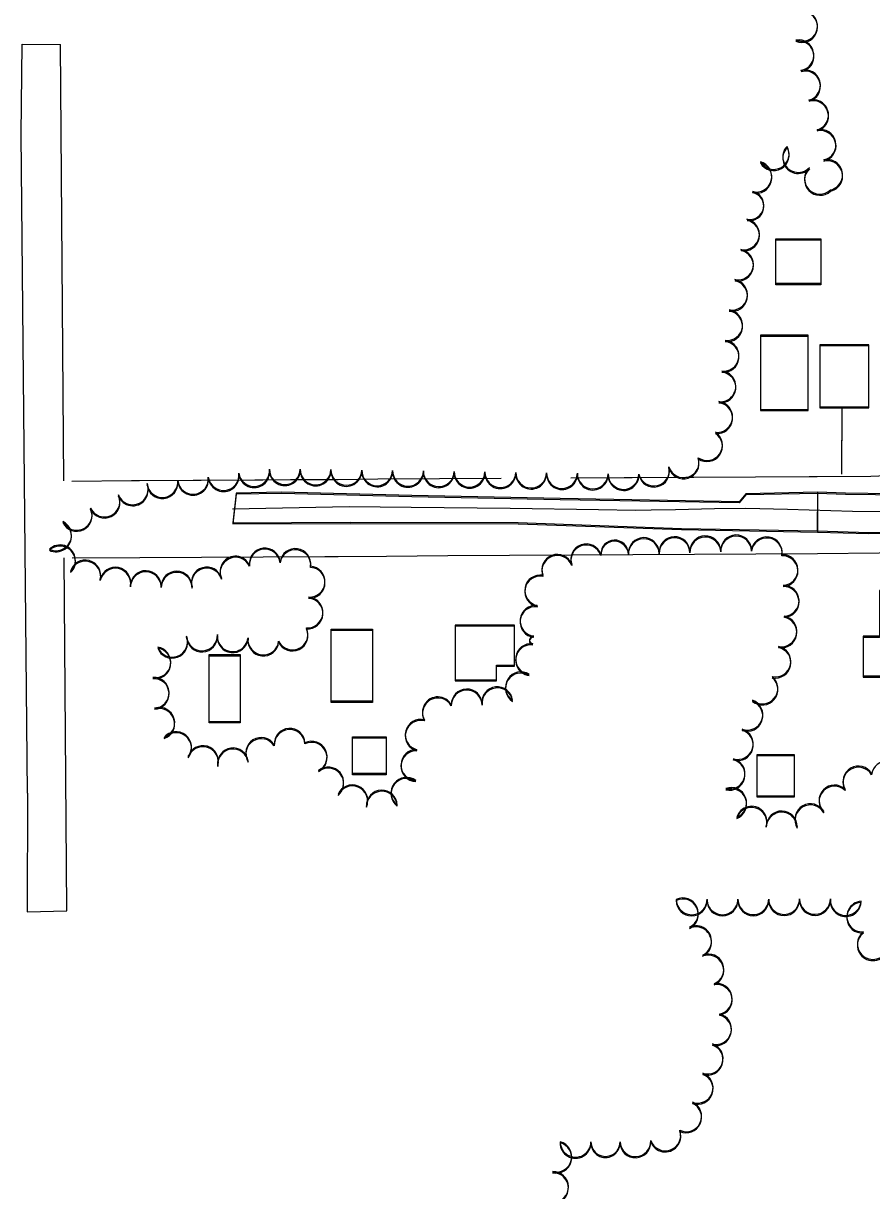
# Model space of a CAD drawing. Extents: x -25029 to 2274964, y -81170 to 687028.
# Drawn here: x 3866 to 4417, y -66702 to -65944 of the extents above; entities that cross this region are included whole.
import ezdxf

# ---------------------------------------------------------------- set-up
doc = ezdxf.new("R2010")
doc.units = 0
for name, color, linetype in [('81911BEA - RW_X_Fee_RW', 7, 'Continuous'), ('BLDG', 7, 'Continuous'), ('GE_X_CL_2000', 7, 'Continuous'), ('ROAD', 7, 'Continuous'), ('TREES', 7, 'Continuous'), ('WALL', 7, 'Continuous')]:
    doc.layers.add(name, color=color, linetype=linetype)

msp = doc.modelspace()

# ---------------------------------------------------------------- linework, layer by layer
at = {"layer": '81911BEA - RW_X_Fee_RW'}
for p, q in [((3865.43, -65957.84), (3890.43, -65958.05)), ((3897.65, -66241.64), (3936.49, -66241.39)), ((3868.94, -66444.33), (3868.77, -66521.43)), ((3868.77, -66521.43), (3894.54, -66520.79))]:
    msp.add_line(p, q, dxfattribs=at)
for points in [[(3868.94, -66444.33), (3867.04, -66241.87), (3864.93, -66016.69), (3865.43, -65957.84)], [(3892.48, -66241.59), (3892.48, -66241.59), (3890.43, -65958.05)], [(3976.5, -66241.14), (3981.67, -66241.11), (4016.5, -66240.82), (4021.67, -66240.86), (4039.68, -66240.67), (4056.5, -66240.57), (4060.8, -66240.61), (4061.67, -66240.6), (4062.81, -66240.6), (4070.62, -66240.56), (4096.5, -66240.32), (4136.5, -66240.07), (4176.5, -66239.82), (4176.5, -66239.82)], [(4221.67, -66239.62), (4256.5, -66239.32), (4261.67, -66239.37), (4296.47, -66239.15)], [(4296.47, -66239.15), (4301.67, -66239.12), (4341.67, -66238.87), (4376.5, -66238.66), (4381.67, -66238.62), (4416.5, -66238.4), (4421.67, -66238.37), (4461.67, -66238.12), (4501.67, -66237.87), (4541.67, -66237.62), (4581.67, -66237.37)], [(3936.49, -66241.39), (3941.67, -66241.36), (3976.5, -66241.14)], [(3894.54, -66520.79), (3894.53, -66519.64), (3892.81, -66291.63)], [(3897.98, -66291.63), (3941.98, -66291.36), (3981.98, -66291.11), (4021.98, -66290.86), (4061.98, -66290.61), (4070.63, -66290.56), (4101.98, -66290.36), (4141.98, -66290.11), (4181.98, -66289.86)], [(4181.98, -66289.86), (4221.98, -66289.62), (4261.98, -66289.37), (4301.98, -66289.12), (4341.98, -66288.87), (4381.99, -66288.62), (4421.99, -66288.37), (4457.98, -66288.14), (4461.98, -66288.12), (4501.99, -66287.87), (4541.99, -66287.62), (4581.99, -66287.37)]]:
    msp.add_lwpolyline(points, dxfattribs=at)
at = {"layer": 'BLDG'}
for points in [[(4384.01, -66084.32), (4384.02, -66113.4), (4354.85, -66113.4), (4354.84, -66084.32)], [(4384.05, -66085.07), (4384.05, -66114.15), (4354.88, -66114.15), (4354.88, -66085.07)], [(4375.92, -66195.2), (4375.91, -66147.02), (4344.85, -66147.02), (4344.86, -66195.2)], [(4375.94, -66195.95), (4375.94, -66147.77), (4344.88, -66147.77), (4344.88, -66195.95)], [(4415.34, -66193.45), (4415.33, -66153.1), (4383.52, -66153.1), (4383.53, -66193.45)], [(4415.36, -66194.2), (4415.36, -66153.85), (4383.55, -66153.85), (4383.55, -66194.2)], [(4422.15, -66312.72), (4422.15, -66342.49), (4411.62, -66342.5), (4411.63, -66368.24), (4436.89, -66368.23), (4436.89, -66351.98), (4448.46, -66351.98), (4448.45, -66312.72)], [(4422.16, -66313.48), (4422.16, -66343.25), (4411.63, -66343.25), (4411.63, -66368.99), (4436.89, -66368.99), (4436.89, -66352.74), (4448.46, -66352.74), (4448.46, -66313.48)], [(4092.98, -66337.76), (4092.99, -66384.7), (4066.15, -66384.71), (4066.14, -66337.77)], [(4146.6, -66370.78), (4173.39, -66370.77), (4173.39, -66361.19), (4185.17, -66361.19), (4185.16, -66335.15), (4146.59, -66335.16)], [(4146.6, -66371.5), (4173.39, -66371.5), (4173.39, -66361.92), (4185.17, -66361.92), (4185.17, -66335.88), (4146.6, -66335.88)], [(4092.99, -66338.48), (4092.99, -66385.42), (4066.15, -66385.42), (4066.15, -66338.48)], [(4006.98, -66354.37), (4006.98, -66397.97), (3986.84, -66397.97), (3986.84, -66354.37)], [(4006.98, -66355.07), (4006.98, -66398.67), (3986.84, -66398.67), (3986.84, -66355.07)], [(4101.8, -66407.69), (4101.81, -66431.65), (4079.98, -66431.66), (4079.97, -66407.7)], [(4101.8, -66408.41), (4101.8, -66432.37), (4079.97, -66432.37), (4079.97, -66408.41)], [(4366.7, -66419.16), (4366.71, -66446.22), (4342.71, -66446.22), (4342.7, -66419.16)], [(4366.7, -66419.91), (4366.7, -66446.97), (4342.7, -66446.97), (4342.7, -66419.91)]]:
    msp.add_lwpolyline(points, close=True, dxfattribs=at)
at = {"layer": 'GE_X_CL_2000'}
msp.add_lwpolyline([(4002.08, -66259.71), (4077.79, -66258.18), (4117.98, -66258.52), (4182.39, -66259.36), (4239.75, -66260.09), (4263.83, -66260.58), (4273.93, -66260.43), (4289.65, -66260.19), (4315.02, -66259.56), (4335.36, -66259.27), (4362.52, -66259.95), (4404.64, -66261.11), (4438.77, -66261.38), (4474.65, -66260.9), (4515.3, -66261), (4551.27, -66260.98), (4570.06, -66261.33), (4579.46, -66261.2), (4592.76, -66260.67), (4600.07, -66260.22), (4688.97, -66256.39)], dxfattribs=at)
at = {"layer": 'ROAD'}
for points in [[(4381.93, -66248.92), (4335.39, -66249.92), (4331, -66255.17), (4214.91, -66253.05), (4118.57, -66251.08), (4033.98, -66248.98), (4004.45, -66249.45), (4002.27, -66268.79), (4078.37, -66268.42), (4187.63, -66268.68), (4293.56, -66272.49), (4381.82, -66274.01)], [(4381.95, -66249.67), (4335.41, -66250.66), (4331.02, -66255.91), (4214.93, -66253.78), (4118.59, -66251.8), (4034, -66249.69), (4004.47, -66250.15), (4002.28, -66269.49), (4078.38, -66269.13), (4187.64, -66269.41), (4293.57, -66273.23), (4381.83, -66274.76)], [(4458.64, -66250.3), (4400.01, -66249.55), (4381.93, -66248.92), (4381.82, -66274.01), (4415.3, -66274.97), (4484.29, -66274.16)], [(4458.66, -66251.06), (4400.03, -66250.3), (4381.95, -66249.67), (4381.83, -66274.76), (4415.31, -66275.72), (4484.3, -66274.92)]]:
    msp.add_lwpolyline(points, dxfattribs=at)
at = {"layer": 'TREES'}
for centre, radius, start, end in [((4371.94, -65946.1), 10, 246.32149, 66.32149), ((4371.99, -65946.85), 10, 246.31449, 66.31449), ((4369.56, -65965.12), 10, 279.37633, 99.37633), ((4369.6, -65965.88), 10, 279.36933, 99.36933), ((4373.8, -65984.64), 10, 285.13101, 105.13101), ((4373.84, -65985.4), 10, 285.12401, 105.12401), ((4379.07, -66003.94), 10, 285.44575, 105.44575), ((4379.11, -66004.69), 10, 285.43875, 105.43875), ((4383.91, -66023.34), 10, 282.57871, 102.57871), ((4383.95, -66024.09), 10, 282.57171, 102.57171), ((4353.49, -66029.29), 10, 210.00661, 30.00661), ((4353.53, -66030.04), 10, 209.99961, 29.99961), ((4369.39, -66031.19), 10, 136.40686, 316.40686), ((4369.43, -66031.94), 10, 136.39986, 316.39986), ((4342.25, -66043.96), 10, 255.09678, 75.09678), ((4342.29, -66044.71), 10, 255.08978, 75.08978), ((4388.22, -66042.87), 10, 282.29481, 102.29481), ((4388.26, -66043.62), 10, 282.28781, 102.28781), ((4383.49, -66045.36), 10, 133.30026, 313.30026), ((4383.53, -66046.11), 10, 133.29326, 313.29326), ((4337.9, -66062.62), 9.18, 258.81577, 78.81577), ((4337.94, -66063.37), 9.18, 258.80877, 78.80877), ((4334.18, -66081.43), 10, 258.81577, 78.81577), ((4334.22, -66082.18), 10, 258.80877, 78.80877), ((4330.3, -66101.05), 10, 258.81577, 78.81577), ((4330.33, -66101.8), 10, 258.80877, 78.80877), ((4326.42, -66120.67), 10, 258.81577, 78.81577), ((4326.45, -66121.42), 10, 258.80877, 78.80877), ((4323.23, -66140.4), 10, 262.80255, 82.80255), ((4323.26, -66141.15), 10, 262.79555, 82.79555), ((4320.94, -66160.27), 10, 264.03565, 84.03565), ((4320.96, -66161.02), 10, 264.02865, 84.02865), ((4318.86, -66180.16), 10, 264.03565, 84.03565), ((4318.88, -66180.91), 10, 264.02865, 84.02865), ((4316.78, -66200.05), 10, 264.03565, 84.03565), ((4316.8, -66200.8), 10, 264.02865, 84.02865), ((4310.15, -66218.29), 10, 235.95195, 55.95195), ((4310.16, -66219.03), 10, 235.94495, 55.94495), ((4294.99, -66229.5), 10, 197.04974, 17.04974), ((4295, -66230.25), 10, 197.04274, 17.04274), ((3976.42, -66240.16), 10, 186.34529, 6.34529), ((3976.43, -66240.86), 10, 186.33829, 6.33829), ((3996.27, -66237.77), 10, 187.39025, 7.39025), ((3996.29, -66238.48), 10, 187.38325, 7.38325), ((4016.11, -66235.19), 10, 187.39025, 7.39025), ((4016.12, -66235.9), 10, 187.38325, 7.38325), ((4036.02, -66233.93), 10, 179.90071, 359.90071), ((4036.04, -66234.64), 10, 179.89371, 359.89371), ((4056.02, -66234.09), 10, 179.155, 359.155), ((4056.04, -66234.81), 10, 179.148, 359.148), ((4076.02, -66234.39), 10, 179.155, 359.155), ((4076.03, -66235.1), 10, 179.148, 359.148), ((4096.02, -66234.68), 10, 179.155, 359.155), ((4096.03, -66235.4), 10, 179.148, 359.148), ((4116.01, -66234.97), 10, 179.155, 359.155), ((4116.03, -66235.7), 10, 179.148, 359.148), ((4136.01, -66235.27), 10, 179.155, 359.155), ((4136.03, -66236), 10, 179.148, 359.148), ((4156.01, -66235.56), 10, 179.155, 359.155), ((4156.02, -66236.29), 10, 179.148, 359.148), ((4176.01, -66235.86), 10, 179.155, 359.155), ((4176.02, -66236.59), 10, 179.148, 359.148), ((4196.01, -66236.15), 10, 179.155, 359.155), ((4196.02, -66236.89), 10, 179.148, 359.148), ((4216, -66236.45), 10, 179.155, 359.155), ((4216.02, -66237.18), 10, 179.148, 359.148), ((4236, -66236.74), 10, 179.155, 359.155), ((4236.02, -66237.48), 10, 179.148, 359.148), ((4256, -66237.04), 10, 179.155, 359.155), ((4256.01, -66237.78), 10, 179.148, 359.148), ((4275.71, -66234.81), 10, 193.74177, 13.74177), ((4275.73, -66235.55), 10, 193.73477, 13.73477), ((3937.29, -66247.02), 10, 201.59553, 21.59553), ((3937.3, -66247.72), 10, 201.58853, 21.58853), ((3956.53, -66242.3), 10, 185.96619, 5.96619), ((3956.54, -66243.01), 10, 185.95919, 5.95919), ((3918.96, -66255), 10, 205.45447, 25.45447), ((3918.97, -66255.7), 10, 205.44747, 25.44747), ((3900.9, -66263.6), 10, 205.45447, 25.45447), ((3900.91, -66264.29), 10, 205.44747, 25.44747), ((3887.52, -66276.9), 10, 244.20279, 64.20279), ((3887.53, -66277.59), 10, 244.19579, 64.19579), ((4309.1, -66287.25), 10, 1.66, 181.66), ((4329.09, -66286.67), 10, 1.66, 181.66), ((4329.1, -66287.42), 10, 1.653, 181.653), ((3890.03, -66293.18), 10, 313.30564, 133.30564), ((3890.03, -66293.87), 10, 313.29864, 133.29864), ((4023.03, -66295.17), 10, 6.33875, 186.33875), ((4231.79, -66292.47), 10, 18.96486, 198.96486), ((4231.8, -66293.21), 10, 18.95786, 198.95786), ((4250.18, -66288.96), 8.94, 1.66, 181.66), ((4250.19, -66289.7), 8.94, 1.653, 181.653), ((4269.12, -66288.41), 10, 1.66, 181.66), ((4269.12, -66289.15), 10, 1.653, 181.653), ((4289.11, -66287.83), 10, 1.66, 181.66), ((4289.12, -66288.58), 10, 1.653, 181.653), ((4309.11, -66288), 10, 1.653, 181.653), ((4348.97, -66287.91), 10, 351.25108, 171.25108), ((4348.98, -66288.66), 10, 351.24408, 171.24408), ((4004.01, -66300.48), 10, 24.85398, 204.85398), ((4004.02, -66301.19), 10, 24.84698, 204.84698), ((4023.03, -66295.88), 10, 6.33175, 186.33175), ((4042.85, -66295.55), 10, 351.45938, 171.45938), ((4042.86, -66296.27), 10, 351.45238, 171.45238), ((4213, -66299.3), 10, 20.97464, 200.97464), ((4213, -66300.03), 10, 20.96764, 200.96764), ((4359.24, -66299.42), 10, 272.20096, 92.20096), ((4359.24, -66300.17), 10, 272.19396, 92.19396), ((3906.56, -66303), 10, 345.29093, 165.29093), ((3906.56, -66303.69), 10, 345.28393, 165.28393), ((3926.01, -66307.63), 10, 347.88704, 167.88704), ((3926.01, -66308.33), 10, 347.88004, 167.88004), ((3945.78, -66309.9), 10, 359.01688, 179.01688), ((3965.78, -66310.25), 10, 359.01688, 179.01688), ((3985.36, -66307.55), 10, 16.66105, 196.66105), ((3985.37, -66308.26), 10, 16.65405, 196.65405), ((4052.12, -66307.02), 10, 266.43327, 86.43327), ((4052.13, -66307.73), 10, 266.42627, 86.42627), ((3945.79, -66310.6), 10, 359.00988, 179.00988), ((3965.79, -66310.95), 10, 359.00988, 179.00988), ((4201.84, -66312.71), 10, 79.49218, 259.49218), ((4201.84, -66313.44), 10, 79.48518, 259.48518), ((4359.95, -66319.41), 10, 271.8825, 91.8825), ((4359.95, -66320.16), 10, 271.8755, 91.8755), ((4050.78, -66326.97), 10, 265.86714, 85.86714), ((4050.78, -66327.69), 10, 265.86014, 85.86014), ((4198.85, -66332.48), 10, 83.33144, 263.33144), ((4198.85, -66333.21), 10, 83.32444, 263.32444), ((4358.49, -66339.24), 10, 259.69905, 79.69905), ((4358.49, -66339.99), 10, 259.69205, 79.69205), ((4041.04, -66341.28), 10, 205.66598, 25.66598), ((4041.05, -66341.99), 10, 205.65898, 25.65898), ((3962.92, -66345.97), 10, 200.42234, 20.42234), ((3962.92, -66346.68), 10, 200.41534, 20.41534), ((3982.27, -66341.92), 10, 183.20499, 3.20499), ((3982.27, -66342.63), 10, 183.19799, 3.19799), ((4002.2, -66342.44), 10, 173.84274, 353.84274), ((4002.2, -66343.15), 10, 173.83574, 353.83574), ((4022.09, -66344.56), 10, 173.96923, 353.96923), ((4022.09, -66345.27), 10, 173.96223, 353.96223), ((4197.4, -66344.86), 2.47, 83.33144, 263.33144), ((4197.4, -66345.6), 2.47, 83.32444, 263.32444), ((3951.97, -66360.04), 10, 260.9615, 80.9615), ((3951.98, -66359.34), 10, 260.9685, 80.9685), ((4195.92, -66357.25), 10, 83.13189, 263.13189), ((4195.92, -66357.98), 10, 83.12489, 263.12489), ((4354.65, -66358.87), 10, 258.17502, 78.17502), ((4354.65, -66359.62), 10, 258.16802, 78.16802), ((4189.35, -66375.61), 10, 57.525, 237.525), ((4189.35, -66376.34), 10, 57.518, 237.518), ((4346.19, -66376.33), 10, 230.10253, 50.10253), ((3950.92, -66379.9), 10, 272.95105, 92.95105), ((3950.92, -66379.2), 10, 272.95805, 92.95805), ((4174.06, -66385.27), 10, 7.02852, 187.02852), ((4174.06, -66386), 10, 7.02152, 187.02152), ((4346.19, -66377.08), 10, 230.09553, 50.09553), ((4135.41, -66392.53), 10, 29.287, 209.287), ((4135.42, -66391.81), 10, 29.294, 209.294), ((4154.13, -66387.43), 10, 1.19161, 181.19161), ((4154.14, -66386.71), 10, 1.19861, 181.19861), ((3954.53, -66399.4), 10, 288.05842, 108.05842), ((3954.54, -66398.69), 10, 288.06542, 108.06542), ((4336.43, -66393.42), 10, 250.44613, 70.44613), ((4336.42, -66394.17), 10, 250.43913, 70.43913), ((4124.27, -66407.13), 10, 75.98188, 255.98188), ((4124.28, -66406.4), 10, 75.98888, 255.98888), ((3965.46, -66415.13), 10, 321.52749, 141.52749), ((3965.47, -66414.42), 10, 321.53449, 141.53449), ((4039.15, -66413), 10, 3.50325, 183.50325), ((4039.16, -66412.29), 10, 3.51025, 183.51025), ((4330.18, -66413.17), 10, 253.1579, 73.1579), ((4330.19, -66412.42), 10, 253.1649, 73.1649), ((3982.88, -66424.2), 10, 343.43557, 163.43557), ((3982.89, -66423.49), 10, 343.44257, 163.44257), ((4020.72, -66418.97), 10, 32.35927, 212.35927), ((4020.73, -66418.26), 10, 32.36627, 212.36627), ((4053.51, -66421.38), 10, 295.95846, 115.95846), ((4053.52, -66420.67), 10, 295.96546, 115.96546), ((4002.37, -66425.68), 10, 7.84575, 187.84575), ((4002.38, -66424.97), 10, 7.85275, 187.85275), ((4121.47, -66426.82), 10, 87.85634, 267.85634), ((4121.48, -66426.1), 10, 87.86334, 267.86334), ((4064.25, -66437.38), 10, 309.45353, 129.45353), ((4064.24, -66438.1), 10, 309.44653, 129.44653), ((4324.82, -66432.43), 10, 255.78254, 75.78254), ((4324.83, -66431.68), 10, 255.78954, 75.78954), ((4408.47, -66437.5), 10, 30.55602, 210.55602), ((4408.49, -66436.74), 10, 30.56302, 210.56302), ((4427.03, -66433.45), 10, 354.10286, 174.10286), ((4115.06, -66444.79), 10, 52.87389, 232.87389), ((4115.07, -66444.07), 10, 52.88089, 232.88089), ((4079.82, -66449.68), 10, 337.29104, 157.29104), ((4079.83, -66448.96), 10, 337.29804, 157.29804), ((4099.03, -66453.15), 10, 2.23034, 182.23034), ((4099.05, -66452.43), 10, 2.23734, 182.23734), ((4325.93, -66451.47), 10, 290.86138, 110.86138), ((4325.94, -66450.72), 10, 290.86838, 110.86838), ((4392.94, -66449.8), 10, 46.19239, 226.19239), ((4392.95, -66449.05), 10, 46.19939, 226.19939), ((4377.35, -66462), 10, 29.85461, 209.85461), ((4377.36, -66461.24), 10, 29.86161, 209.86161), ((4339.09, -66463.63), 10, 343.62588, 163.62588), ((4339.1, -66462.88), 10, 343.63288, 163.63288), ((4358.68, -66466.71), 10, 358.49665, 178.49665), ((4358.69, -66465.96), 10, 358.50365, 178.50365), ((4294.53, -66522.4), 10, 295.44263, 115.44263), ((4294.51, -66523.15), 10, 295.43563, 115.43563), ((4300.22, -66514.08), 10, 180.20966, 0.20966), ((4300.24, -66513.33), 10, 180.21666, 0.21666), ((4320.22, -66514.01), 10, 180.20966, 0.20966), ((4320.24, -66513.26), 10, 180.21666, 0.21666), ((4340.22, -66513.93), 10, 180.20966, 0.20966), ((4340.23, -66513.18), 10, 180.21666, 0.21666), ((4360.21, -66513.86), 10, 180.20966, 0.20966), ((4360.23, -66513.11), 10, 180.21666, 0.21666), ((4370.25, -66513.82), 0.0392, 180.20968, 0.20969), ((4370.27, -66513.07), 0.0392, 180.21668, 0.21669), ((4380.29, -66513.79), 10, 180.19999, 0.19999), ((4380.31, -66513.03), 10, 180.20699, 0.20699), ((4400.27, -66514.5), 10, 175.71814, 355.71814), ((4400.29, -66513.74), 10, 175.72514, 355.72514), ((4410.99, -66525.22), 10, 94.31516, 274.31516), ((4411.01, -66524.46), 10, 94.32216, 274.32216), ((4303.08, -66541.22), 10, 295.32523, 115.32523), ((4303.11, -66540.47), 10, 295.33223, 115.33223), ((4417.86, -66543.1), 10, 127.70463, 307.70463), ((4417.88, -66542.34), 10, 127.71163, 307.71163), ((4311.06, -66559.54), 10, 291.72932, 111.72931), ((4311.09, -66558.8), 10, 291.73632, 111.73631), ((4316.54, -66578.68), 10, 280.2138, 100.2138), ((4316.57, -66577.93), 10, 280.2208, 100.2208), ((4316.01, -66598.25), 10, 256.68223, 76.68223), ((4316.04, -66597.5), 10, 256.68923, 76.68923), ((4310.58, -66617.48), 10, 251.76961, 71.76961), ((4310.61, -66616.73), 10, 251.77661, 71.77661), ((4304.15, -66635.66), 10, 250.56958, 70.56958), ((4304.12, -66636.41), 10, 250.56258, 70.56258), ((4296.66, -66654.94), 10, 245.58589, 65.58589), ((4296.7, -66654.2), 10, 245.59289, 65.59289), ((4283.1, -66667.37), 10, 199.43076, 19.43076), ((4283.13, -66666.63), 10, 199.43776, 19.43776), ((4212.35, -66681.13), 10, 255.79274, 75.79274), ((4212.39, -66680.4), 10, 255.79974, 75.79974), ((4224.81, -66671.47), 10, 179.81407, 359.81407), ((4224.85, -66670.74), 10, 179.82107, 359.82107), ((4244.25, -66671.53), 9.44, 179.81407, 359.81407), ((4244.28, -66670.8), 9.44, 179.82107, 359.82107), ((4263.67, -66671.13), 10, 182.47754, 2.47754), ((4263.71, -66670.39), 10, 182.48454, 2.48454), ((4210.18, -66700.82), 10, 271.60945, 91.60945), ((4210.22, -66700.09), 10, 271.61645, 91.61645)]:
    msp.add_arc(centre, radius, start, end, dxfattribs=at)
at = {"layer": 'WALL'}
for p, q in [((4397.82, -66193.45), (4397.54, -66236.49)), ((4397.84, -66194.2), (4397.56, -66237.24))]:
    msp.add_line(p, q, dxfattribs=at)

doc.saveas('drawing.dxf')
